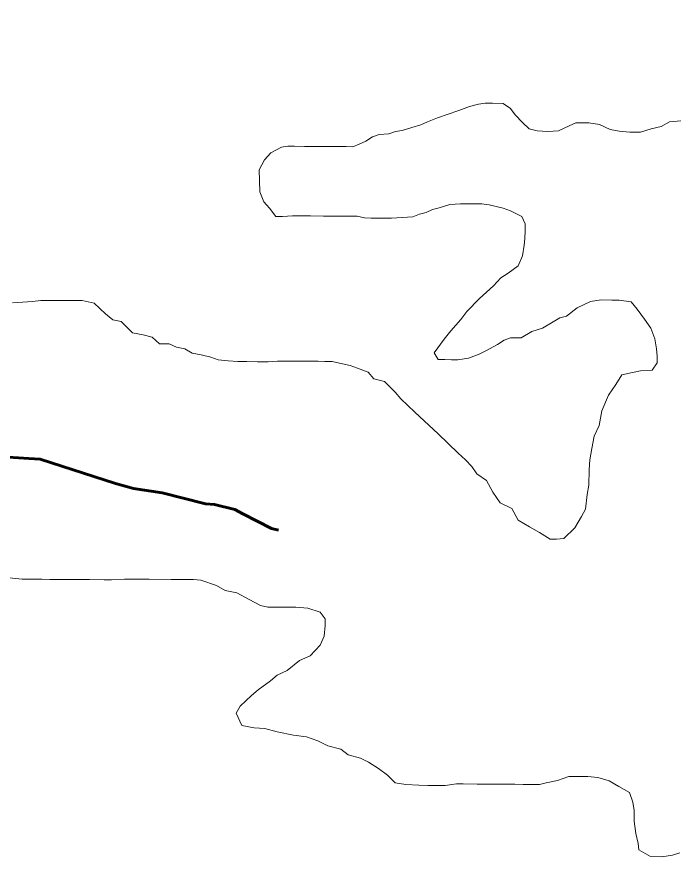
# Model space of a CAD drawing. Extents: x -1643653 to 4543381, y 1624270 to 13878484.
# Drawn here: x 613767 to 615784, y 8944847 to 8947449 of the extents above; entities that cross this region are included whole.
import ezdxf

# ---------------------------------------------------------------- set-up
doc = ezdxf.new("R2010")
doc.units = 0
doc.header["$LTSCALE"] = 200
doc.linetypes.add('LONG_DASH_SHORT_DASH', pattern=[9.9, 6, -1.2, 1.5, -1.2])
for name, color, linetype, lineweight in [('23', 7, 'Continuous', 13), ('25', 7, 'Continuous', 13), ('60', 7, 'Continuous', 13), ('7', 7, 'LONG_DASH_SHORT_DASH', 60)]:
    doc.layers.add(name, color=color, linetype=linetype, lineweight=lineweight)

msp = doc.modelspace()

# ---------------------------------------------------------------- linework, layer by layer
at = {"layer": '23'}
for points in [[(615387.1, 8947099.2), (615354.6, 8947101.9), (615329.6, 8947107.1), (615309.7, 8947127.2), (615287.4, 8947149.9), (615272.6, 8947170), (615250.2, 8947185.2), (615217.6, 8947185.4), (615195.1, 8947185.6), (615175.1, 8947183.2), (615147.5, 8947175.9), (615114.9, 8947163.6), (615079.8, 8947151.3), (615049.7, 8947141.5), (615019.6, 8947129.2), (614999.6, 8947119.3), (614972, 8947111.9), (614941.9, 8947102.1), (614921.9, 8947099.8), (614901.8, 8947092.4), (614871.8, 8947090.1), (614851.7, 8947082.7), (614831.6, 8947070.3), (614811.5, 8947060.4), (614791.5, 8947053.1), (614771.4, 8947053.2), (614751.4, 8947053.3), (614726.4, 8947053.5), (614693.9, 8947053.7), (614663.9, 8947053.9), (614643.9, 8947054), (614613.9, 8947054.2), (614593.9, 8947054.4), (614573.8, 8947052), (614541.1, 8947034.6), (614522, 8947013.4), (614505.8, 8946982.9)], [(615387.1, 8947099.2), (615354.6, 8947101.9), (615329.6, 8947107.1), (615309.7, 8947127.2), (615287.4, 8947149.9), (615272.6, 8947170), (615250.2, 8947185.2), (615217.6, 8947185.4), (615195.1, 8947185.6), (615175.1, 8947183.2), (615147.5, 8947175.9), (615114.9, 8947163.6), (615079.8, 8947151.3), (615049.7, 8947141.5), (615019.6, 8947129.2), (614999.6, 8947119.3), (614972, 8947111.9), (614941.9, 8947102.1), (614921.9, 8947099.8), (614901.8, 8947092.4), (614871.8, 8947090.1), (614851.7, 8947082.7), (614831.6, 8947070.3), (614811.5, 8947060.4), (614791.5, 8947053.1), (614771.4, 8947053.2), (614751.4, 8947053.3), (614726.4, 8947053.5), (614693.9, 8947053.7), (614663.9, 8947053.9), (614643.9, 8947054), (614613.9, 8947054.2), (614593.9, 8947054.4), (614573.8, 8947052), (614541.1, 8947034.6), (614522, 8947013.4), (614505.8, 8946982.9)], [(615792.5, 8947131.6), (615757.5, 8947129.3), (615732.3, 8947114.4), (615702.3, 8947107.1), (615669.7, 8947097.3), (615637.2, 8947097.5), (615604.7, 8947100.2), (615577.2, 8947105.4), (615544.8, 8947120.7), (615512.3, 8947125.9), (615492.3, 8947126), (615472.3, 8947126.2), (615452.2, 8947116.3), (615419.6, 8947101.5), (615387.1, 8947099.2)], [(615792.5, 8947131.6), (615757.5, 8947129.3), (615732.3, 8947114.4), (615702.3, 8947107.1), (615669.7, 8947097.3), (615637.2, 8947097.5), (615604.7, 8947100.2), (615577.2, 8947105.4), (615544.8, 8947120.7), (615512.3, 8947125.9), (615492.3, 8947126), (615472.3, 8947126.2), (615452.2, 8947116.3), (615419.6, 8947101.5), (615387.1, 8947099.2)], [(614505.8, 8946982.9), (614507.8, 8946915.3), (614520, 8946885.2), (614537.4, 8946865.1), (614557.2, 8946839.9), (614577.2, 8946839.8), (614607.2, 8946842.1), (614627.2, 8946841.9), (614662.3, 8946841.7), (614702.3, 8946841.4), (614729.8, 8946841.3), (614752.3, 8946841.1), (614774.8, 8946841), (614804.8, 8946840.8), (614827.3, 8946835.6), (614847.3, 8946835.5), (614882.3, 8946835.2), (614909.8, 8946835.1), (614942.4, 8946837.3), (614974.9, 8946839.6), (614995, 8946847), (615015, 8946851.9), (615035.1, 8946861.8), (615055.1, 8946866.6), (615087.7, 8946876.4), (615120.2, 8946878.7), (615142.8, 8946878.6), (615185.3, 8946878.3), (615207.8, 8946875.7), (615250.2, 8946865.3), (615272.7, 8946857.7), (615307.5, 8946839.9), (615317.4, 8946817.3), (615317.2, 8946797.3), (615317, 8946772.3), (615314.4, 8946752.3), (615309.1, 8946719.8), (615296.4, 8946689.8), (615266.2, 8946667.5), (615243.6, 8946652.6), (615220.6, 8946628.4), (615178, 8946589.7), (615139.3, 8946550.8), (615120.9, 8946525.9), (615090.6, 8946491), (615070.4, 8946466.1), (615040.1, 8946423.8), (615052.4, 8946403.7), (615072.5, 8946403.5), (615092.5, 8946403.4), (615112.5, 8946403.3), (615145, 8946408.1), (615177.6, 8946420.3), (615197.7, 8946430.2), (615232.9, 8946450), (615253, 8946462.4), (615273, 8946469.8), (615305.6, 8946469.6), (615338.2, 8946489.4), (615370.8, 8946499.2), (615403.5, 8946519), (615423.6, 8946531.4), (615443.6, 8946536.3), (615476.3, 8946561.1), (615516.5, 8946580.8), (615549, 8946585.6), (615581.6, 8946585.4), (615604.1, 8946585.3), (615641.5, 8946580), (615658.9, 8946557.4), (615681.2, 8946527.2), (615701, 8946499.5), (615713.2, 8946466.9), (615718, 8946436.8), (615720.3, 8946414.3), (615720.2, 8946394.2), (615705, 8946371.8), (615670, 8946369.5), (615644.9, 8946364.7), (615612.3, 8946357.4), (615594.6, 8946327.5), (615571.8, 8946295.1), (615551.5, 8946247.6), (615543.6, 8946202.6), (615528.4, 8946170.2), (615520.6, 8946132.7), (615515.3, 8946097.7), (615512.6, 8946067.6), (615512.2, 8946020.1), (615507, 8945992.6), (615501.7, 8945947.5), (615489, 8945925.1), (615468.7, 8945890.2), (615436, 8945857.8), (615413.4, 8945855.5), (615393.4, 8945855.6), (615361.1, 8945875.9), (615331.2, 8945893.6), (615296.3, 8945913.8), (615276.6, 8945949), (615241.7, 8945966.8)], [(614505.8, 8946982.9), (614507.8, 8946915.3), (614520, 8946885.2), (614537.4, 8946865.1), (614557.2, 8946839.9), (614577.2, 8946839.8), (614607.2, 8946842.1), (614627.2, 8946841.9), (614662.3, 8946841.7), (614702.3, 8946841.4), (614729.8, 8946841.3), (614752.3, 8946841.1), (614774.8, 8946841), (614804.8, 8946840.8), (614827.3, 8946835.6), (614847.3, 8946835.5), (614882.3, 8946835.2), (614909.8, 8946835.1), (614942.4, 8946837.3), (614974.9, 8946839.6), (614995, 8946847), (615015, 8946851.9), (615035.1, 8946861.8), (615055.1, 8946866.6), (615087.7, 8946876.4), (615120.2, 8946878.7), (615142.8, 8946878.6), (615185.3, 8946878.3), (615207.8, 8946875.7), (615250.2, 8946865.3), (615272.7, 8946857.7), (615307.5, 8946839.9), (615317.4, 8946817.3), (615317.2, 8946797.3), (615317, 8946772.3), (615314.4, 8946752.3), (615309.1, 8946719.8), (615296.4, 8946689.8), (615266.2, 8946667.5), (615243.6, 8946652.6), (615220.6, 8946628.4), (615178, 8946589.7), (615139.3, 8946550.8), (615120.9, 8946525.9), (615090.6, 8946491), (615070.4, 8946466.1), (615040.1, 8946423.8), (615052.4, 8946403.7), (615072.5, 8946403.5), (615092.5, 8946403.4), (615112.5, 8946403.3), (615145, 8946408.1), (615177.6, 8946420.3), (615197.7, 8946430.2), (615232.9, 8946450), (615253, 8946462.4), (615273, 8946469.8), (615305.6, 8946469.6), (615338.2, 8946489.4), (615370.8, 8946499.2), (615403.5, 8946519), (615423.6, 8946531.4), (615443.6, 8946536.3), (615476.3, 8946561.1), (615516.5, 8946580.8), (615549, 8946585.6), (615581.6, 8946585.4), (615604.1, 8946585.3), (615641.5, 8946580), (615658.9, 8946557.4), (615681.2, 8946527.2), (615701, 8946499.5), (615713.2, 8946466.9), (615718, 8946436.8), (615720.3, 8946414.3), (615720.2, 8946394.2), (615705, 8946371.8), (615670, 8946369.5), (615644.9, 8946364.7), (615612.3, 8946357.4), (615594.6, 8946327.5), (615571.8, 8946295.1), (615551.5, 8946247.6), (615543.6, 8946202.6), (615528.4, 8946170.2), (615520.6, 8946132.7), (615515.3, 8946097.7), (615512.6, 8946067.6), (615512.2, 8946020.1), (615507, 8945992.6), (615501.7, 8945947.5), (615489, 8945925.1), (615468.7, 8945890.2), (615436, 8945857.8), (615413.4, 8945855.5), (615393.4, 8945855.6), (615361.1, 8945875.9), (615331.2, 8945893.6), (615296.3, 8945913.8), (615276.6, 8945949), (615241.7, 8945966.8)], [(615241.7, 8945966.8), (615219.4, 8945999.5), (615199.7, 8946034.7), (615169.8, 8946054.9), (615155, 8946077.5), (615135.2, 8946097.7), (615112.8, 8946117.9), (615052.1, 8946177.5), (614980.5, 8946243.3), (614938.2, 8946284.1), (614920.8, 8946304.2), (614888.5, 8946337), (614856.1, 8946344.7), (614838.7, 8946364.9), (614806.3, 8946377.6), (614783.8, 8946385.3), (614751.4, 8946393), (614728.9, 8946398.1), (614706.4, 8946398.3), (614686.4, 8946398.4), (614661.4, 8946398.6), (614631.4, 8946398.8), (614598.9, 8946399), (614561.4, 8946399.2), (614533.8, 8946396.9), (614501.3, 8946397.1), (614468.8, 8946397.4), (614441.3, 8946397.5), (614411.3, 8946400.2), (614381.3, 8946402.9), (614358.9, 8946410.6), (614328.9, 8946418.3), (614301.4, 8946423.5), (614279, 8946436.2), (614254, 8946441.3), (614231.6, 8946451.5), (614201.6, 8946451.7), (614179.2, 8946471.9), (614151.8, 8946479.6), (614119.3, 8946484.8), (614084.6, 8946520.1), (614059.6, 8946525.2), (614037.2, 8946542.9), (614002.5, 8946575.7), (613965.8, 8946584.2), (613911.6, 8946584.2), (613911.6, 8946584.2), (613911.6, 8946584.2), (613911.6, 8946584.2), (613911.6, 8946584.2), (613911.6, 8946584.2), (613839.5, 8946584.2), (613814.2, 8946580.6), (613814.2, 8946580.6), (613752.9, 8946577)], [(615241.7, 8945966.8), (615219.4, 8945999.5), (615199.7, 8946034.7), (615169.8, 8946054.9), (615155, 8946077.5), (615135.2, 8946097.7), (615112.8, 8946117.9), (615052.1, 8946177.5), (614980.5, 8946243.3), (614938.2, 8946284.1), (614920.8, 8946304.2), (614888.5, 8946337), (614856.1, 8946344.7), (614838.7, 8946364.9), (614806.3, 8946377.6), (614783.8, 8946385.3), (614751.4, 8946393), (614728.9, 8946398.1), (614706.4, 8946398.3), (614686.4, 8946398.4), (614661.4, 8946398.6), (614631.4, 8946398.8), (614598.9, 8946399), (614561.4, 8946399.2), (614533.8, 8946396.9), (614501.3, 8946397.1), (614468.8, 8946397.4), (614441.3, 8946397.5), (614411.3, 8946400.2), (614381.3, 8946402.9), (614358.9, 8946410.6), (614328.9, 8946418.3), (614301.4, 8946423.5), (614279, 8946436.2), (614254, 8946441.3), (614231.6, 8946451.5), (614201.6, 8946451.7), (614179.2, 8946471.9), (614151.8, 8946479.6), (614119.3, 8946484.8), (614084.6, 8946520.1), (614059.6, 8946525.2), (614037.2, 8946542.9), (614002.5, 8946575.7), (613965.8, 8946584.2), (613911.6, 8946584.2), (613911.6, 8946584.2), (613911.6, 8946584.2), (613911.6, 8946584.2), (613911.6, 8946584.2), (613911.6, 8946584.2), (613839.5, 8946584.2), (613814.2, 8946580.6), (613814.2, 8946580.6), (613752.9, 8946577)]]:
    msp.add_lwpolyline(points, dxfattribs=at)
at = {"layer": '25'}
for points in [[(615387.1, 8947099.2), (615354.6, 8947101.9), (615329.6, 8947107.1), (615309.7, 8947127.2), (615287.4, 8947149.9), (615272.6, 8947170), (615250.2, 8947185.2), (615217.6, 8947185.4), (615195.1, 8947185.6), (615175.1, 8947183.2), (615147.5, 8947175.9), (615114.9, 8947163.6), (615079.8, 8947151.3), (615049.7, 8947141.5), (615019.6, 8947129.2), (614999.6, 8947119.3), (614972, 8947111.9), (614941.9, 8947102.1), (614921.9, 8947099.8), (614901.8, 8947092.4), (614871.8, 8947090.1), (614851.7, 8947082.7), (614831.6, 8947070.3), (614811.5, 8947060.4), (614791.5, 8947053.1), (614771.4, 8947053.2), (614751.4, 8947053.3), (614726.4, 8947053.5), (614693.9, 8947053.7), (614663.9, 8947053.9), (614643.9, 8947054), (614613.9, 8947054.2), (614593.9, 8947054.4), (614573.8, 8947052), (614541.1, 8947034.6), (614522, 8947013.4), (614505.8, 8946982.9)], [(615792.5, 8947131.6), (615757.5, 8947129.3), (615732.3, 8947114.4), (615702.3, 8947107.1), (615669.7, 8947097.3), (615637.2, 8947097.5), (615604.7, 8947100.2), (615577.2, 8947105.4), (615544.8, 8947120.7), (615512.3, 8947125.9), (615492.3, 8947126), (615472.3, 8947126.2), (615452.2, 8947116.3), (615419.6, 8947101.5), (615387.1, 8947099.2)], [(614505.8, 8946982.9), (614507.8, 8946915.3), (614520, 8946885.2), (614537.4, 8946865.1), (614557.2, 8946839.9), (614577.2, 8946839.8), (614607.2, 8946842.1), (614627.2, 8946841.9), (614662.3, 8946841.7), (614702.3, 8946841.4), (614729.8, 8946841.3), (614752.3, 8946841.1), (614774.8, 8946841), (614804.8, 8946840.8), (614827.3, 8946835.6), (614847.3, 8946835.5), (614882.3, 8946835.2), (614909.8, 8946835.1), (614942.4, 8946837.3), (614974.9, 8946839.6), (614995, 8946847), (615015, 8946851.9), (615035.1, 8946861.8), (615055.1, 8946866.6), (615087.7, 8946876.4), (615120.2, 8946878.7), (615142.8, 8946878.6), (615185.3, 8946878.3), (615207.8, 8946875.7), (615250.2, 8946865.3), (615272.7, 8946857.7), (615307.5, 8946839.9), (615317.4, 8946817.3), (615317.2, 8946797.3), (615317, 8946772.3), (615314.4, 8946752.3), (615309.1, 8946719.8), (615296.4, 8946689.8), (615266.2, 8946667.5), (615243.6, 8946652.6), (615220.6, 8946628.4), (615178, 8946589.7), (615139.3, 8946550.8), (615120.9, 8946525.9), (615090.6, 8946491), (615070.4, 8946466.1), (615040.1, 8946423.8), (615052.4, 8946403.7), (615072.5, 8946403.5), (615092.5, 8946403.4), (615112.5, 8946403.3), (615145, 8946408.1), (615177.6, 8946420.3), (615197.7, 8946430.2), (615232.9, 8946450), (615253, 8946462.4), (615273, 8946469.8), (615305.6, 8946469.6), (615338.2, 8946489.4), (615370.8, 8946499.2), (615403.5, 8946519), (615423.6, 8946531.4), (615443.6, 8946536.3), (615476.3, 8946561.1), (615516.5, 8946580.8), (615549, 8946585.6), (615581.6, 8946585.4), (615604.1, 8946585.3), (615641.5, 8946580), (615658.9, 8946557.4), (615681.2, 8946527.2), (615701, 8946499.5), (615713.2, 8946466.9), (615718, 8946436.8), (615720.3, 8946414.3), (615720.2, 8946394.2), (615705, 8946371.8), (615670, 8946369.5), (615644.9, 8946364.7), (615612.3, 8946357.4), (615594.6, 8946327.5), (615571.8, 8946295.1), (615551.5, 8946247.6), (615543.6, 8946202.6), (615528.4, 8946170.2), (615520.6, 8946132.7), (615515.3, 8946097.7), (615512.6, 8946067.6), (615512.2, 8946020.1), (615507, 8945992.6), (615501.7, 8945947.5), (615489, 8945925.1), (615468.7, 8945890.2), (615436, 8945857.8), (615413.4, 8945855.5), (615393.4, 8945855.6), (615361.1, 8945875.9), (615331.2, 8945893.6), (615296.3, 8945913.8), (615276.6, 8945949), (615241.7, 8945966.8)], [(615241.7, 8945966.8), (615219.4, 8945999.5), (615199.7, 8946034.7), (615169.8, 8946054.9), (615155, 8946077.5), (615135.2, 8946097.7), (615112.8, 8946117.9), (615052.1, 8946177.5), (614980.5, 8946243.3), (614938.2, 8946284.1), (614920.8, 8946304.2), (614888.5, 8946337), (614856.1, 8946344.7), (614838.7, 8946364.9), (614806.3, 8946377.6), (614783.8, 8946385.3), (614751.4, 8946393), (614728.9, 8946398.1), (614706.4, 8946398.3), (614686.4, 8946398.4), (614661.4, 8946398.6), (614631.4, 8946398.8), (614598.9, 8946399), (614561.4, 8946399.2), (614533.8, 8946396.9), (614501.3, 8946397.1), (614468.8, 8946397.4), (614441.3, 8946397.5), (614411.3, 8946400.2), (614381.3, 8946402.9), (614358.9, 8946410.6), (614328.9, 8946418.3), (614301.4, 8946423.5), (614279, 8946436.2), (614254, 8946441.3), (614231.6, 8946451.5), (614201.6, 8946451.7), (614179.2, 8946471.9), (614151.8, 8946479.6), (614119.3, 8946484.8), (614084.6, 8946520.1), (614059.6, 8946525.2), (614037.2, 8946542.9), (614002.5, 8946575.7), (613965.8, 8946584.2), (613911.6, 8946584.2), (613911.6, 8946584.2), (613911.6, 8946584.2), (613911.6, 8946584.2), (613911.6, 8946584.2), (613911.6, 8946584.2), (613839.5, 8946584.2), (613814.2, 8946580.6), (613814.2, 8946580.6), (613752.9, 8946577)], [(613732.7, 8945739.2), (613782.7, 8945733.9), (613802.7, 8945733.7), (613842.7, 8945733.5), (613867.7, 8945733.3), (613907.7, 8945733), (613930.2, 8945732.9), (613962.8, 8945732.7), (613987.8, 8945732.5), (614032.8, 8945732.2), (614055.3, 8945732.1), (614095.3, 8945734.3), (614117.8, 8945734.2), (614170.3, 8945733.8), (614237.9, 8945733.3), (614305.4, 8945732.9), (614327.9, 8945730.3), (614375.3, 8945714.9), (614402.7, 8945699.7), (614437.7, 8945692), (614475, 8945671.7), (614509.9, 8945653.9), (614532.4, 8945648.8), (614559.9, 8945648.6), (614584.9, 8945648.4), (614617.4, 8945648.2), (614654.9, 8945645.5), (614692.3, 8945632.7), (614707.2, 8945612.6), (614707, 8945592.6), (614704.3, 8945560), (614691.6, 8945532.6), (614661.3, 8945500.2), (614628.7, 8945485.4), (614590.9, 8945455.6), (614560.8, 8945440.8), (614540.7, 8945423.4), (614502.9, 8945396.1), (614482.8, 8945378.7), (614447.5, 8945346.4), (614436, 8945325.2), (614436, 8945325.2), (614436, 8945325.2), (614453.5, 8945287.8), (614490.8, 8945280.3), (614523.2, 8945277.8), (614560.6, 8945267.9), (614610.5, 8945257.9), (614650.3, 8945252.9), (614685.2, 8945240.5), (614715.1, 8945225.5), (614755, 8945215.6), (614777.5, 8945198.2), (614814.8, 8945188.2), (614839.8, 8945175.7), (614869.7, 8945155.8)], [(614869.7, 8945155.8), (614897.1, 8945135.9), (614921, 8945113), (614953.4, 8945107.8), (614993.4, 8945105), (615020.9, 8945104.8), (615053.5, 8945104.6), (615073.5, 8945104.4), (615108.5, 8945109.2), (615128.5, 8945109.1), (615171, 8945108.8), (615191, 8945108.7), (615223.6, 8945108.5), (615248.6, 8945108.3), (615286.1, 8945108.1), (615311.1, 8945107.9), (615361.1, 8945107.6), (615381.2, 8945112.4), (615416.2, 8945119.7), (615451.3, 8945132), (615488.8, 8945131.7), (615508.9, 8945131.6), (615538.8, 8945128.9), (615573.8, 8945118.7), (615603.7, 8945100.9), (615636.1, 8945083.2), (615645.8, 8945053.1), (615650.6, 8945028), (615650.4, 8944995.5), (615655.1, 8944957.9), (615662.4, 8944927.8), (615664.7, 8944907.8), (615699.6, 8944887.5), (615734.6, 8944887.3), (615767.2, 8944892.1), (615789.7, 8944899.4)]]:
    msp.add_lwpolyline(points, dxfattribs=at)
at = {"layer": '60', "lineweight": 25}
msp.add_spline([(814781, 9009175.5), (814787.2, 9009173.4), (814796.9, 9009173.4), (814799.4, 9009172.4), (814805.1, 9009174.5), (814805.6, 9009176.5), (814811.7, 9009179.5), (814811.7, 9009179.5), (814801.5, 9009181), (814790.7, 9009181.5), (814784.1, 9009183.1), (814777.4, 9009185.1), (814778.4, 9009175.5)], degree=3, dxfattribs=at)
at = {"layer": '7'}
msp.add_lwpolyline([(614564.6, 8945883.7), (614543.8, 8945887.9), (614456.6, 8945933.4), (614431.7, 8945946.1), (614369.3, 8945961.4), (614341.8, 8945964.1), (614209.5, 8945997.3), (614122.1, 8946010.3), (614067.2, 8946025.6), (613837.7, 8946099.4), (613802.7, 8946102.1), (613707.7, 8946107.6)], dxfattribs=at)

doc.saveas('drawing.dxf')
